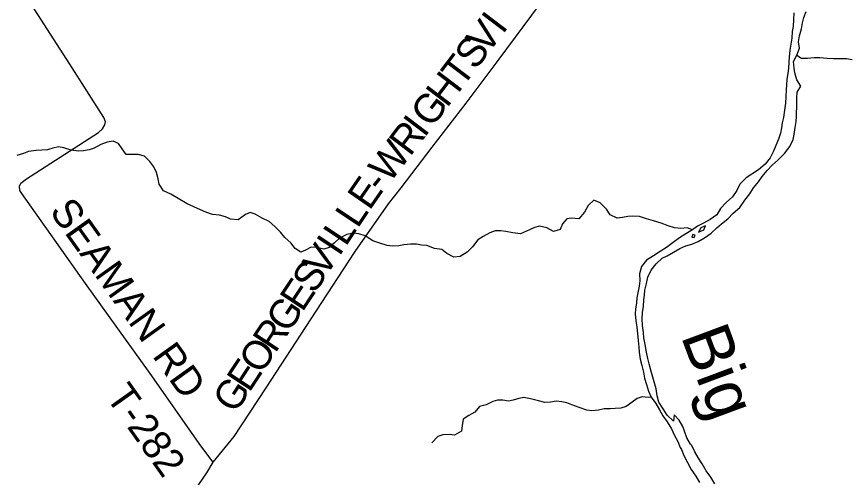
# Model space of a CAD drawing. Extents: x 114604 to 551442, y 316898 to 567001.
# Drawn here: x 136809 to 145461, y 354850 to 359618 of the extents above; entities that cross this region are included whole.
import ezdxf

# ---------------------------------------------------------------- set-up
doc = ezdxf.new("R2010")
doc.units = 0
for name, color, linetype in [('DV_X_County_Line', 7, 'Continuous'), ('GE_P_Alignment_1000_Cardinal_Points', 7, 'Continuous'), ('GE_P_Alignment_500_Bearings', 7, 'Continuous'), ('PM_P_Cells', 7, 'Continuous'), ('PM_P_CL_Double_Solid', 7, 'Continuous'), ('PM_P_Crosswalk', 7, 'Continuous'), ('RD_P_GR_Rt', 7, 'Continuous')]:
    doc.layers.add(name, color=color, linetype=linetype)

msp = doc.modelspace()

# ---------------------------------------------------------------- linework, layer by layer
at = {"layer": 'DV_X_County_Line'}
for points in [[(144865.3, 359657.6), (144863.1, 359589.5), (144857, 359517.4), (144848.9, 359465.4), (144842.8, 359395.3), (144834.7, 359335.3), (144822.5, 359271.2), (144816.4, 359201.2), (144814.3, 359147.1), (144810.2, 359083), (144804.1, 359033), (144793.9, 358966.9), (144787.8, 358914.9), (144783.7, 358862.8), (144781.6, 358790.8), (144779.5, 358722.7), (144769.3, 358650.6), (144759.2, 358576.6), (144745.1, 358520.5), (144737, 358468.5), (144726.9, 358412.4), (144706.7, 358350.4), (144676.6, 358284.4), (144652.5, 358226.3), (144618.4, 358158.3), (144566.3, 358092.3), (144498.1, 358034.3), (144370, 357950.4), (144303.9, 357886.4), (144273.7, 357820.4), (144229.6, 357754.4), (144167.5, 357698.4), (144103.4, 357634.4), (144065.3, 357568.4), (143997.2, 357518.4), (143929.1, 357482.5), (143865, 357448.5), (143813, 357410.5), (143746.9, 357370.6), (143680.8, 357328.6), (143614.7, 357280.7), (143544.6, 357230.7), (143478.6, 357186.7), (143408.5, 357142.8), (143336.4, 357096.8), (143286.3, 357032.8), (143264.1, 356956.8), (143270, 356884.7), (143261.9, 356830.6), (143251.8, 356778.6), (143237.6, 356708.5), (143233.5, 356656.5), (143223.4, 356592.4), (143221.3, 356542.4), (143227.2, 356470.3), (143237, 356406.2), (143252.8, 356266), (143256.6, 356198), (143260.5, 356145.9), (143270.4, 356073.8), (143290.3, 356007.7), (143306.1, 355939.6), (143318, 355875.5), (143337.9, 355811.4), (143359.8, 355741.3), (143385.6, 355679.2), (143433.5, 355613.1), (143473.4, 355549), (143505.2, 355484.9), (143551.1, 355422.8), (143595, 355352.6), (143624.8, 355290.5), (143663.1, 355222.3), (143686.6, 355160.3)], [(143794.6, 355192.2), (143756.8, 355258.3), (143730.9, 355326.4), (143713, 355376.5), (143675.1, 355440.6), (143623.3, 355496.7), (143619.1, 355432.7), (143551.3, 355494.8), (143509.4, 355559), (143465.5, 355627.1), (143449.7, 355693.2), (143437.8, 355765.3), (143423.9, 355815.3), (143404, 355887.4), (143382.2, 355959.5), (143366.3, 356023.6), (143352.4, 356081.7), (143338.5, 356145.8), (143322.7, 356225.9), (143308.8, 356294), (143304.9, 356348.1), (143297.1, 356420.2), (143293.2, 356490.2), (143295.3, 356556.3), (143305.5, 356622.4), (143311.6, 356686.4), (143315.7, 356736.5), (143319.8, 356788.5), (143335.9, 356856.6), (143352.1, 356920.6), (143386.2, 356994.6), (143436.3, 357058.7), (143500.4, 357118.6), (143550.5, 357144.6), (143618.5, 357180.5), (143682.6, 357218.5), (143746.7, 357246.5), (143806.7, 357262.4), (143872.7, 357290.3), (143938.8, 357328.3), (144006.9, 357378.3), (144065, 357434.2), (144115.1, 357474.2), (144179.2, 357526.2), (144237.3, 357584.2), (144303.4, 357644.2), (144357.5, 357720.2), (144409.7, 357786.2), (144447.8, 357846.2), (144499.9, 357910.2), (144538, 357964.2), (144590.1, 358026.2), (144640.2, 358082.2), (144702.3, 358138.2), (144768.5, 358202.2), (144824.6, 358274.2), (144856.7, 358348.2), (144866.8, 358400.2), (144879, 358470.3), (144889.1, 358534.4), (144893.2, 358586.4), (144897.5, 358718.5), (144895.6, 358774.6), (144899.7, 358838.7), (144935.8, 358900.7), (144895.9, 358964.8), (144874.1, 359036.9), (144868.2, 359087), (144860.3, 359153.1), (144894.4, 359219.1), (144924.6, 359291.1), (144912.7, 359357.2), (144922.8, 359421.3), (144943, 359491.3), (144953.1, 359555.4), (144967.2, 359609.4), (144993.3, 359673.4)], [(143876.9, 357386.4), (143933, 357412.4), (143949, 357452.4)], [(143949, 357452.4), (143901, 357434.4), (143876.9, 357386.4)], [(143842.9, 357358.4), (143816.9, 357362.5), (143806.8, 357334.5)], [(143806.8, 357334.5), (143832.8, 357334.4), (143842.9, 357358.4)], [(143686.6, 355160.3), (143699.1, 355137.9), (143725.5, 355077.5), (143763.4, 355003.3), (143799.3, 354929.2), (143849.1, 354861), (143887, 354794.8)], [(144047.1, 354782.4), (144005.3, 354850.6), (143955.4, 354916.7), (143913.5, 354990.9), (143876.4, 355046.6), (143837.8, 355113.9), (143805.8, 355178), (143794.6, 355192.2)]]:
    msp.add_lwpolyline(points, dxfattribs=at)
at = {"layer": 'GE_P_Alignment_1000_Cardinal_Points'}
msp.add_lwpolyline([(138844.6, 355007.4), (138718.6, 355176.4), (138193, 355925.1), (137521, 356855.9), (136861.1, 357786.7), (136843, 357820.7), (136839, 357862.8), (136852.9, 357894.9), (136909, 357941.1), (137655.5, 358421.3), (137699.5, 358457.5), (137721.5, 358497.6), (137729.5, 358531.7), (137713.4, 358575.8), (137360.3, 359128.3), (136828.6, 359955.1), (136644.1, 360213.3)], dxfattribs=at)
at = {"layer": 'GE_P_Alignment_500_Bearings'}
msp.add_lwpolyline([(137069.6, 351977.7), (137052.9, 352054.5), (137068.9, 352204.7), (137121, 352354.9), (137275.1, 352591.1), (137615.5, 353101.6), (138027.9, 353728.2), (138380.2, 354268.7), (138570.4, 354591), (138778.6, 354895.3), (138844.6, 355007.4), (139063, 355273.2), (139394.9, 355774.8), (139862.8, 356489), (140192.7, 356998.6), (140316.7, 357187.3), (140662.6, 357682.9), (140794.6, 357847.4), (141114.6, 358266.8), (141466.6, 358724.4), (141808.6, 359177.9), (142228.6, 359739.8), (142247.4, 359765.1)], dxfattribs=at)
at = {"layer": 'PM_P_Cells'}
for points in [[(144894.4, 359219.1), (144943, 359188.8), (145005, 359190.5), (145077, 359196.3), (145135, 359196), (145209, 359189.7), (145275, 359185.5), (145411.1, 359185), (145469, 359174.7)], [(137745.6, 358320.9), (137681.5, 358295.1), (137611.3, 358257.3), (137559.2, 358239.4), (137501.1, 358229.7), (137449.1, 358227.9), (137373.1, 358238.2), (137297.2, 358262.5), (137243.3, 358270.7), (137183.2, 358256.9), (137127.1, 358241.1), (137069.1, 358235.3), (137009.1, 358233.5), (136931, 358221.8), (136880.9, 358204), (136808.8, 358180.2)], [(143813, 357410.5), (143758.9, 357432.8), (143692.9, 357425.1), (143628.9, 357431.3), (143560.9, 357453.6), (143489.1, 357481.9), (143411.2, 357504.3), (143339.2, 357526.6), (143263.3, 357548.9), (143197.3, 357555.1), (143145.3, 357551.3), (143087.2, 357539.5), (143033.2, 357531.7), (142959.3, 357568.1), (142923.6, 357624.3), (142857.9, 357690.6), (142790, 357720.9), (142733.7, 357665), (142693.4, 357595.1), (142637.1, 357525.2), (142561.1, 357533.5), (142511.1, 357525.7), (142466.8, 357473.8), (142442.5, 357413.8), (142372.4, 357394), (142304.6, 357434.4), (142226.7, 357450.7), (142176.6, 357436.8), (142124.5, 357411), (142032.3, 357371.3), (141952.3, 357381.6), (141878.3, 357393.9), (141826.4, 357402.1), (141768.3, 357400.3), (141712.2, 357382.5), (141644.1, 357342.7), (141589.9, 357306.9), (141533.6, 357237), (141477.3, 357181.1), (141407.1, 357135.3), (141341, 357129.6), (141269.2, 357167.9), (141215.4, 357208.2), (141139.4, 357218.5), (141061.5, 357250.8), (141003.5, 357255), (140951.6, 357263.2), (140891.5, 357263.5), (140821.5, 357255.7), (140769.4, 357245.9), (140705.4, 357242.1), (140649.4, 357250.4), (140573.5, 357274.7), (140501.6, 357299), (140419.8, 357349.4), (140353.9, 357371.7), (140301.9, 357377.9), (140231.9, 357364.1), (140155.7, 357324.4), (140103.4, 357276.5), (140049.2, 357228.6), (139993.1, 357210.8), (139919.2, 357229.1), (139861.2, 357233.3), (139803, 357201.5), (139752.9, 357179.7), (139697.1, 357219.9), (139649.3, 357276.2), (139589.6, 357332.5), (139541.8, 357386.8), (139486.1, 357447.1), (139426.3, 357497.3), (139354.4, 357533.7), (139282.6, 357574), (139230.7, 357590.2), (139180.6, 357572.4), (139104.3, 357514.6), (139024.3, 357520.9), (138972.4, 357545.1), (138910.5, 357563.4), (138838.5, 357571.7), (138768.6, 357594), (138714.7, 357620.2), (138644.8, 357650.5), (138576.9, 357680.8), (138481.2, 357737.3), (138405.3, 357779.6), (138331.5, 357815.9), (138285.8, 357886.2), (138276, 357940.3), (138258.3, 358006.5), (138230.5, 358062.7), (138188.8, 358118.9), (138135, 358173.2), (138069.1, 358193.5), (138003.1, 358191.7), (137943.1, 358191.9), (137901.3, 358252.2), (137863.6, 358306.4), (137807.7, 358328.6), (137745.6, 358320.9)], [(143385.6, 355679.2), (143355, 355675.9), (143291, 355684.2), (143240.9, 355666.4), (143188.7, 355628.5), (143126.5, 355584.7), (143070.4, 355566.9), (143014.4, 355561.1), (142964.4, 355559.3), (142900.4, 355557.5), (142838.3, 355543.7), (142772.2, 355538), (142720.3, 355546.2), (142640.4, 355572.5), (142564.5, 355600.8), (142510.6, 355621.1), (142458.6, 355631.3), (142402.6, 355637.5), (142342.6, 355627.7), (142282.5, 355623.9), (142218.6, 355640.2), (142136.7, 355662.5), (142064.7, 355674.8), (142012.7, 355667), (141956.6, 355649.2), (141906.5, 355637.4), (141846.6, 355647.6), (141794.5, 355649.8), (141744.5, 355634), (141674.3, 355600.2), (141606.2, 355582.5), (141557.9, 355524.6), (141495.8, 355488.7), (141437.6, 355452.9), (141427.3, 355384.9), (141419, 355328.8), (141348.8, 355287), (141290.8, 355293.3), (141224.8, 355291.5), (141174.7, 355271.7), (141112.4, 355207.8)]]:
    msp.add_lwpolyline(points, dxfattribs=at)

# ---------------------------------------------------------------- texts
at = {"layer": 'PM_P_CL_Double_Solid'}
for s, rotation, p in [('I', 52.80666, (141846.5, 359428)), ('V', 52.80832, (141686.9, 359217.7)), ('S', 52.81027, (141564.5, 359056.4)), ('T', 52.80746, (141428.9, 358877.6)), ('H', 52.80831, (141269.3, 358667.3)), ('G', 52.80831, (141109.7, 358457)), ('I', 52.80973, (141035.2, 358358.8)), ('R', 52.81189, (140886.3, 358162.5)), ('W', 52.42188, (140672.9, 357885.3)), ('E', 55.26502, (140466.1, 357603.5)), ('-', 51.01811, (140590.4, 357783.2)), ('L', 56.4609, (140343, 357417.8)), ('L', 56.5087, (140219.2, 357230.7)), ('I', 56.50638, (140151.2, 357127.9)), ('V', 56.51064, (140005.6, 356907.8)), ('S', 56.51126, (139893.9, 356738.9)), ('E', 56.50869, (139770, 356551.8)), ('G', 56.50709, (139624.3, 356331.6)), ('R', 56.51178, (139488.4, 356126.1)), ('O', 56.50824, (139342.7, 355905.9)), ('E', 56.50723, (139218.8, 355718.7)), ('G', 56.51062, (139073.2, 355498.6))]:
    msp.add_text(s, height=300, rotation=rotation, dxfattribs=at).set_placement(p)
at = {"layer": 'PM_P_Crosswalk'}
for s, rotation, p in [('SEAMAN', 305.49696, (137141.9, 357602.7)), ('RD', 305.60517, (138207.6, 356106.9)), ('T-282', 305.3292, (137725.9, 355683.6))]:
    msp.add_text(s, height=300.02, rotation=rotation, dxfattribs=at).set_placement(p)
at = {"layer": 'RD_P_GR_Rt'}
msp.add_text('Big', height=499.97, rotation=290.4162, dxfattribs=at).set_placement((143690.7, 356314.6))

doc.saveas('drawing.dxf')
